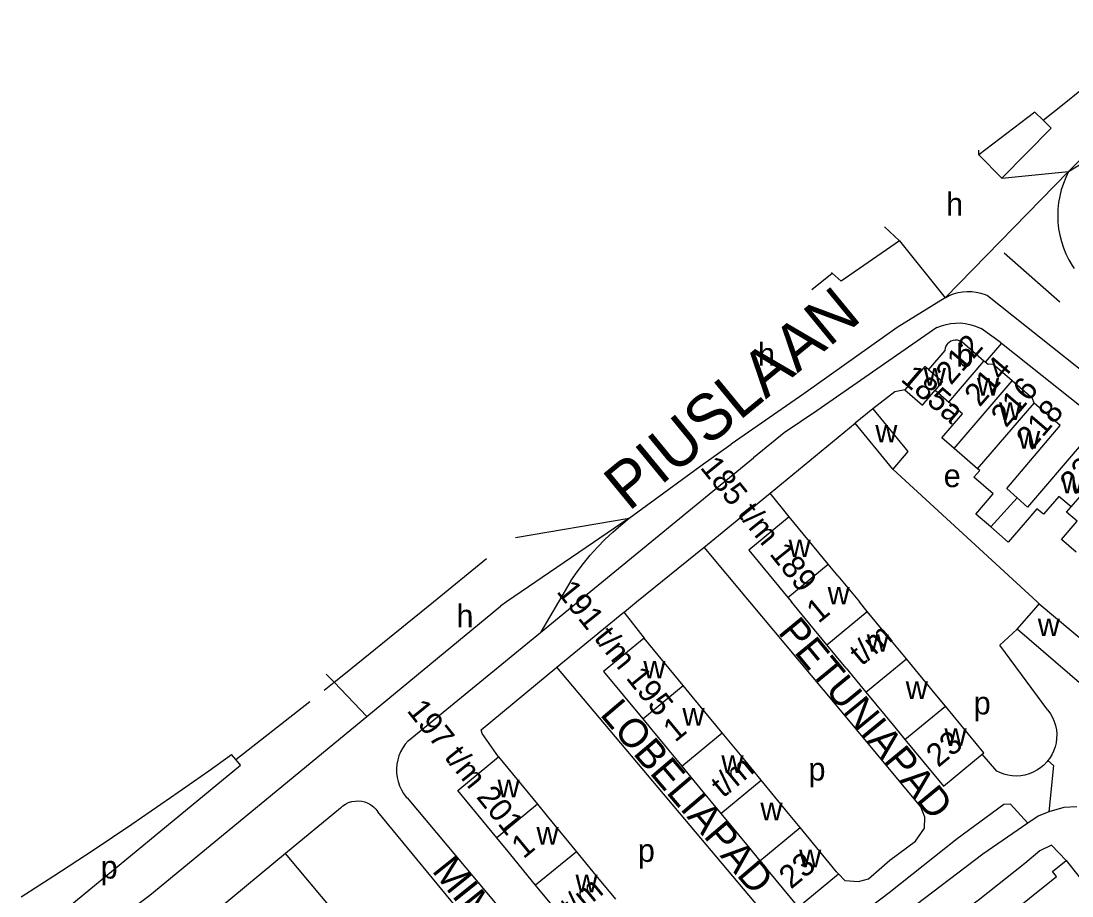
# Model space of a CAD drawing. Extents: x 161258 to 163262, y 380749 to 382054.
# Drawn here: x 162357.7 to 162541.1, y 381698.7 to 381851.3 of the extents above; entities that cross this region are included whole.
import ezdxf

# ---------------------------------------------------------------- set-up
doc = ezdxf.new("R2010")
doc.units = 0
for name, color, linetype in [('BLT_Basislijn', 7, 'Continuous'), ('BLT_Bebouwing', 7, 'Continuous'), ('BLT_Centroide', 7, 'Continuous'), ('BLT_Huisnummer', 7, 'Continuous'), ('BLT_Huisnummer_ tussenligend', 7, 'Continuous'), ('BLT_Huisnummer_reeks', 7, 'Continuous'), ('BLT_Onderverdeling_panden', 7, 'Continuous'), ('BLT_Straatnaam', 7, 'Continuous'), ('BLT_Straatnaam_hoofdweg', 7, 'Continuous'), ('BLT_Vlakafsluiter', 7, 'Continuous')]:
    doc.layers.add(name, color=color, linetype=linetype)

msp = doc.modelspace()

# ---------------------------------------------------------------- linework, layer by layer
at = {"layer": 'BLT_Basislijn'}
for p, q in [((162540.47, 381825.05), (162558.95, 381836.5)), ((162536, 381834.02), (162534.55, 381835.42)), ((162529.2, 381810.85), (162538.92, 381802.3)), ((162495.69, 381804.49), (162499.21, 381807.34)), ((162499.21, 381807.34), (162499.09, 381807.44)), ((162528.53, 381795.28), (162525.21, 381797.68)), ((162528.74, 381795.11), (162525.92, 381791.82)), ((162488.43, 381768.99), (162503.23, 381781.17)), ((162454.83, 381750), (162485.51, 381775.14)), ((162491.73, 381764.86), (162488.43, 381768.99)), ((162465.09, 381750), (162476.87, 381759.53)), ((162484.85, 381750), (162476.87, 381759.53)), ((162453.65, 381753.7), (162451.47, 381750)), ((162451.47, 381750), (162448.34, 381744.68)), ((162448.34, 381744.68), (162454.83, 381750)), ((162535.32, 381749.68), (162534.98, 381750)), ((162418.01, 381730.05), (162441.34, 381749.26)), ((162462.87, 381748.2), (162466.4, 381743.7)), ((162425.25, 381725.77), (162448.34, 381744.68)), ((162380.19, 381698.9), (162418.01, 381730.05)), ((162395.17, 381722.52), (162394.45, 381723.39)), ((162395.98, 381721.55), (162395.17, 381722.52)), ((162527.94, 381720.51), (162525.37, 381723.45)), ((162361.22, 381692.93), (162395.98, 381721.55)), ((162413.42, 381714.04), (162403.84, 381706.12)), ((162443.36, 381685.07), (162419.98, 381713.41)), ((162403.84, 381706.12), (162385.78, 381691.2))]:
    msp.add_line(p, q, dxfattribs=at)
for points in [[(162536, 381834.02), (162539.39, 381836.67), (162542.73, 381839.38), (162546.02, 381842.16), (162549.26, 381844.99), (162552.44, 381847.89), (162555.57, 381850.85), (162556.03, 381851.29)], [(162534.55, 381835.42), (162524.83, 381827.95)], [(162528.79, 381823.89), (162537.43, 381832.63), (162536, 381834.02)], [(162524.83, 381827.95), (162528.79, 381823.89)], [(162540.47, 381825.05), (162539.97, 381824.02), (162539.55, 381822.96), (162539.19, 381821.87), (162538.92, 381820.76), (162538.72, 381819.64), (162538.6, 381818.5), (162538.56, 381817.36), (162538.61, 381816.21), (162538.73, 381815.08), (162538.93, 381813.95), (162539.21, 381812.84), (162539.56, 381811.76), (162539.99, 381810.7), (162540.5, 381809.67), (162541.07, 381808.68), (162541.44, 381808.12)], [(162508.32, 381815.42), (162510.95, 381812.96)], [(162510.95, 381812.96), (162500.78, 381805.95), (162499.21, 381807.34)], [(162518.94, 381803.05), (162519.65, 381803.42), (162520.4, 381803.71), (162521.17, 381803.93), (162521.96, 381804.07), (162522.76, 381804.13), (162523.57, 381804.11), (162524.36, 381804.01), (162525.15, 381803.84), (162525.91, 381803.58), (162526.32, 381803.41)], [(162526.32, 381803.41), (162555.79, 381780.03), (162591.11, 381750)], [(162518.94, 381803.05), (162510.57, 381797.83), (162494.28, 381786.31), (162481.59, 381777.49)], [(162517.5, 381797.83), (162496.53, 381783.34), (162490.86, 381779.47), (162485.51, 381775.14)], [(162517.5, 381797.83), (162518.28, 381798.15), (162519.08, 381798.39), (162519.91, 381798.55), (162520.74, 381798.63), (162521.58, 381798.64), (162522.42, 381798.56), (162523.24, 381798.4), (162524.05, 381798.17), (162524.83, 381797.86), (162525.21, 381797.68)], [(162528.53, 381795.28), (162528.74, 381795.11)], [(162528.74, 381795.11), (162552.62, 381776.16), (162583.39, 381750)], [(162511.88, 381786.97), (162510.15, 381786.65), (162506.33, 381783.7)], [(162463.8, 381764.58), (162476.77, 381774.08), (162481.59, 381777.49)], [(162534.98, 381750), (162509.8, 381773.13)], [(162476.87, 381759.53), (162477.48, 381760.02), (162488.43, 381768.99)], [(162453.65, 381753.7), (162454.71, 381755.24), (162455.84, 381756.73), (162457.02, 381758.17), (162458.27, 381759.56), (162459.58, 381760.9), (162460.94, 381762.18), (162462.36, 381763.39), (162463.8, 381764.58)], [(162429.65, 381750), (162438.92, 381757.6)], [(162412.32, 381735.99), (162414.05, 381737.34), (162429.65, 381750)], [(162462.87, 381748.2), (162462.97, 381748.28), (162465.09, 381750)], [(162499.78, 381732.15), (162484.85, 381750)], [(162451.2, 381738.63), (162451.89, 381739.2), (162462.87, 381748.2)], [(162536.87, 381731.12), (162528.49, 381742.49), (162531.52, 381745.28)], [(162441, 381722.98), (162438.15, 381727.06), (162437.97, 381727.73), (162451.2, 381738.63)], [(162474.97, 381681.68), (162475.9, 381680.78), (162478.63, 381681.14), (162487.78, 381687.99), (162488.96, 381689.52), (162489.42, 381692.39), (162489.31, 381692.87), (162487.47, 381695.56), (162451.2, 381738.63)], [(162410.6, 381734.63), (162412.32, 381735.99)], [(162395.17, 381722.52), (162408.09, 381732.66)], [(162500.31, 381702.59), (162501.43, 381701.41), (162503.81, 381701.25), (162505.57, 381701.7), (162509.27, 381704.98), (162513.76, 381708.29), (162515.35, 381710.53), (162515.4, 381712.47), (162514.71, 381714.29), (162499.78, 381732.15)], [(162536.87, 381731.12), (162537.3, 381730.51), (162537.67, 381729.85), (162537.96, 381729.16), (162538.18, 381728.44), (162538.33, 381727.7), (162538.39, 381726.95), (162538.37, 381726.2), (162538.27, 381725.45), (162538.1, 381724.72), (162537.85, 381724.01), (162537.52, 381723.33), (162537.13, 381722.69), (162536.87, 381722.36)], [(162425.25, 381725.77), (162424.75, 381725.19), (162424.31, 381724.56), (162423.94, 381723.89), (162423.64, 381723.19), (162423.42, 381722.46), (162423.27, 381721.71), (162423.21, 381720.94), (162423.22, 381720.18), (162423.31, 381719.42), (162423.49, 381718.68), (162423.74, 381717.95), (162424.06, 381717.26), (162424.45, 381716.61), (162424.91, 381715.99), (162425.06, 381715.83)], [(162357.71, 381698.57), (162363.44, 381702.25), (162370.27, 381706.73), (162377.05, 381711.27), (162383.78, 381715.89), (162390.47, 381720.57), (162394.45, 381723.39)], [(162536.87, 381722.36), (162536.67, 381722.1), (162536.14, 381721.56), (162535.57, 381721.08), (162534.94, 381720.66), (162534.28, 381720.3), (162533.58, 381720.03), (162532.85, 381719.82), (162532.11, 381719.7), (162531.36, 381719.65), (162530.61, 381719.69), (162529.87, 381719.8), (162529.14, 381720), (162528.44, 381720.27), (162527.94, 381720.51)], [(162536.87, 381722.36), (162537.82, 381721.46), (162537, 381713.42)], [(162413.42, 381714.04), (162413.85, 381714.43), (162414.33, 381714.75), (162414.86, 381715.01), (162415.41, 381715.19), (162415.98, 381715.29), (162416.56, 381715.32), (162417.14, 381715.26), (162417.7, 381715.13), (162418.24, 381714.92), (162418.75, 381714.64), (162419.22, 381714.29), (162419.63, 381713.88), (162419.98, 381713.41)], [(162425.06, 381715.83), (162447.36, 381689.3)], [(162533.36, 381711.45), (162530.33, 381714.77), (162529.15, 381714.67), (162521.05, 381708.67), (162509.16, 381699.3), (162478.99, 381676.38), (162475.25, 381673.27), (162477.05, 381669.92)], [(162537, 381713.42), (162535.17, 381712.67), (162533.36, 381711.45)], [(162541.9, 381714.27), (162539.62, 381714.18), (162537, 381713.42)], [(162533.36, 381711.45), (162525.53, 381706.01), (162510.96, 381694.99), (162477.05, 381669.92)], [(162431.58, 381672.82), (162424.51, 381681.51), (162403.84, 381706.12)], [(162540.04, 381704.89), (162537.46, 381707.62), (162535.43, 381706.61), (162532.84, 381704.37), (162524.69, 381697.94), (162518.59, 381693.5)]]:
    msp.add_lwpolyline(points, dxfattribs=at)
at = {"layer": 'BLT_Bebouwing'}
for p, q in [((162525.7, 381792.01), (162521.81, 381795.35)), ((162506.33, 381783.7), (162512.4, 381776.26)), ((162512.4, 381776.26), (162509.8, 381773.13)), ((162524.6, 381773.22), (162520.5, 381776.75)), ((162500.22, 381754.57), (162503.99, 381750)), ((162491.49, 381750.78), (162492.13, 381750)), ((162493.17, 381748.75), (162492.13, 381750)), ((162505.35, 381748.35), (162503.99, 381750)), ((162498.3, 381742.53), (162493.17, 381748.75)), ((162508.71, 381744.28), (162505.35, 381748.35)), ((162473.21, 381735.45), (162466.4, 381743.7)), ((162512.17, 381740.1), (162508.71, 381744.28)), ((162517.2, 381734), (162512.17, 381740.1)), ((162501.65, 381738.46), (162505.11, 381734.28)), ((162474.8, 381733.51), (162473.21, 381735.45)), ((162480.01, 381727.19), (162474.8, 381733.51)), ((162505.11, 381734.28), (162510.14, 381728.17)), ((162518.98, 381731.85), (162517.2, 381734)), ((162466.16, 381729.64), (162467.76, 381727.71)), ((162510.14, 381728.17), (162511.92, 381726.02)), ((162467.76, 381727.71), (162472.97, 381721.38)), ((162483.2, 381723.33), (162480.01, 381727.19)), ((162441, 381722.98), (162447.8, 381714.72)), ((162486.82, 381718.94), (162483.2, 381723.33)), ((162525.37, 381723.45), (162525.39, 381723.46)), ((162472.97, 381721.38), (162476.16, 381717.52)), ((162491.6, 381713.14), (162486.82, 381718.94)), ((162476.16, 381717.52), (162479.78, 381713.13)), ((162447.8, 381714.72), (162449.49, 381712.66)), ((162449.49, 381712.66), (162454.6, 381706.45)), ((162479.78, 381713.13), (162484.56, 381707.34)), ((162493.63, 381710.68), (162491.6, 381713.14)), ((162442.39, 381706.81), (162440.69, 381708.88)), ((162447.49, 381700.61), (162442.39, 381706.81)), ((162454.6, 381706.45), (162457.99, 381702.33)), ((162484.56, 381707.34), (162486.59, 381704.87)), ((162540.04, 381704.89), (162544.12, 381699.82)), ((162457.99, 381702.33), (162461.39, 381698.19)), ((162450.88, 381696.49), (162447.49, 381700.61))]:
    msp.add_line(p, q, dxfattribs=at)
for points in [[(162519.28, 381794.93), (162519.07, 381794.61), (162518.93, 381794.24), (162518.86, 381793.86), (162518.86, 381793.85)], [(162521.81, 381795.35), (162521.46, 381795.53), (162521.08, 381795.63), (162520.69, 381795.65), (162520.31, 381795.6), (162519.94, 381795.46), (162519.61, 381795.26), (162519.32, 381794.99), (162519.28, 381794.93)], [(162518.86, 381793.85), (162516.02, 381790.55)], [(162516.02, 381790.55), (162515.41, 381791.08), (162511.88, 381786.97)], [(162525.92, 381791.82), (162525.7, 381792.01)], [(162530.62, 381788.54), (162527.24, 381791.44), (162526.43, 381791.38), (162525.92, 381791.82)], [(162534.46, 381784.66), (162534.17, 381785.49), (162530.62, 381788.54)], [(162511.88, 381786.97), (162514.96, 381784.32), (162517.18, 381786.9)], [(162517.18, 381786.9), (162519.56, 381784.85)], [(162520.5, 381776.75), (162518.33, 381778.61), (162521.94, 381782.81), (162519.56, 381784.85)], [(162506.33, 381783.7), (162503.23, 381781.17)], [(162531.49, 381768.16), (162529.68, 381769.79), (162538.99, 381780.74), (162534.46, 381784.66)], [(162509.8, 381773.13), (162503.23, 381781.17)], [(162547.02, 381773.69), (162542.64, 381777.45), (162533.3, 381766.53), (162531.49, 381768.16)], [(162526.9, 381763.07), (162524.28, 381765.32), (162527.33, 381768.87), (162523.95, 381771.77), (162524.95, 381772.92), (162524.6, 381773.22)], [(162540.9, 381766.56), (162538.74, 381768.41), (162536.06, 381765.28), (162534.93, 381766.26), (162532.87, 381763.85), (162529.95, 381760.45), (162526.9, 381763.07)], [(162541.8, 381758.69), (162539.21, 381760.89), (162541.95, 381764.08), (162540.12, 381765.65), (162540.9, 381766.56)], [(162491.73, 381764.86), (162484.68, 381759.03), (162491.49, 381750.78)], [(162498.54, 381756.6), (162491.73, 381764.86)], [(162500.22, 381754.57), (162500, 381754.84), (162498.54, 381756.6)], [(162531.52, 381745.28), (162534.79, 381749.06), (162535.32, 381749.68)], [(162535.32, 381749.68), (162546.73, 381740.12)], [(162542.78, 381735.55), (162531.52, 381745.28)], [(162466.4, 381743.7), (162459.35, 381737.89), (162466.16, 381729.64)], [(162501.65, 381738.46), (162500, 381740.46), (162498.3, 381742.53)], [(162525.39, 381723.46), (162525.7, 381723.72), (162518.98, 381731.85)], [(162511.92, 381726.02), (162518.63, 381717.89), (162525.37, 381723.45)], [(162440.69, 381708.88), (162433.9, 381717.14), (162441, 381722.98)], [(162500.31, 381702.59), (162500, 381702.96), (162493.63, 381710.68)], [(162486.59, 381704.87), (162493.27, 381696.78), (162499.96, 381702.3), (162500.31, 381702.59)], [(162521.46, 381689.86), (162523.87, 381691.8), (162524.51, 381691.02), (162538.34, 381702.14), (162537.66, 381702.98), (162540.04, 381704.89)]]:
    msp.add_lwpolyline(points, dxfattribs=at)
at = {"layer": 'BLT_Onderverdeling_panden'}
for p, q in [((162519.56, 381784.85), (162525.7, 381792.01)), ((162520.5, 381776.75), (162530.62, 381788.54)), ((162524.6, 381773.22), (162534.46, 381784.66)), ((162540.9, 381766.56), (162547.02, 381773.69)), ((162531.49, 381768.16), (162526.9, 381763.07)), ((162491.49, 381750.78), (162498.54, 381756.6)), ((162498.3, 381742.53), (162505.35, 381748.35)), ((162505.11, 381734.28), (162512.17, 381740.1)), ((162466.16, 381729.64), (162473.21, 381735.45)), ((162511.92, 381726.02), (162518.98, 381731.85)), ((162472.97, 381721.38), (162480.01, 381727.19)), ((162479.78, 381713.13), (162486.82, 381718.94)), ((162447.8, 381714.72), (162440.69, 381708.88)), ((162486.59, 381704.87), (162493.63, 381710.68)), ((162454.6, 381706.45), (162447.49, 381700.61))]:
    msp.add_line(p, q, dxfattribs=at)
msp.add_lwpolyline([(162516.02, 381790.55), (162518.49, 381788.43), (162517.18, 381786.9)], dxfattribs=at)
at = {"layer": 'BLT_Vlakafsluiter'}
for p, q in [((162562.6, 381847.05), (162540.47, 381825.05)), ((162524.83, 381827.95), (162524.8, 381828.8)), ((162540.47, 381825.05), (162518.94, 381803.05)), ((162528.79, 381823.89), (162540.47, 381825.05)), ((162510.95, 381812.96), (162518.94, 381803.05)), ((162463.8, 381764.58), (162442.43, 381750)), ((162443.98, 381761.26), (162463.8, 381764.58)), ((162442.43, 381750), (162441.34, 381749.26)), ((162410.97, 381737.4), (162412.32, 381735.99)), ((162412.32, 381735.99), (162418.01, 381730.05)), ((162364.36, 381687.05), (162380.19, 381698.9))]:
    msp.add_line(p, q, dxfattribs=at)

# ---------------------------------------------------------------- texts
at = {"layer": 'BLT_Centroide'}
for s, p in [('h', (162519.09, 381817.36)), ('h', (162486.28, 381791.18)), ('b', (162520.86, 381791.02)), ('w', (162515.19, 381787.7)), ('w', (162524.48, 381785.98)), ('w', (162528.34, 381781.72)), ('w', (162506.74, 381777.81)), ('w', (162531.64, 381776.73)), ('e', (162518.67, 381770.02)), ('w', (162539.16, 381768.94)), ('w', (162491.61, 381757.81)), ('w', (162498.42, 381749.56)), ('h', (162433.67, 381745.56)), ('w', (162535.08, 381744.04)), ('w', (162505.23, 381741.31)), ('w', (162466.28, 381736.66)), ('w', (162512.05, 381733.06)), ('p', (162523.9, 381730.39)), ('w', (162473.09, 381728.41)), ('w', (162518.81, 381724.88)), ('w', (162479.89, 381720.16)), ('p', (162495.08, 381718.86)), ('w', (162440.84, 381715.92)), ('w', (162486.7, 381711.91)), ('w', (162447.64, 381707.67)), ('p', (162465.31, 381704.68)), ('w', (162493.45, 381703.73)), ('p', (162371.6, 381701.77)), ('w', (162454.44, 381699.39))]:
    msp.add_text(s, height=4, dxfattribs=at).set_placement(p)
at = {"layer": 'BLT_Huisnummer'}
for s, rotation, p in [('212', 49.344, (162519.95, 381787.67)), ('185a', 319.3406, (162511.01, 381788.64)), ('218', 49.4221, (162533.98, 381776.32)), ('220', 49.3389, (162541.59, 381768.57))]:
    msp.add_text(s, height=4, rotation=rotation, dxfattribs=at).set_placement(p)
at = {"layer": 'BLT_Huisnummer_ tussenligend'}
for s, p in [('214', (162524.95, 381783.85)), ('216', (162529.56, 381780.24))]:
    msp.add_text(s, height=4, rotation=49.344, dxfattribs=at).set_placement(p)
at = {"layer": 'BLT_Huisnummer_reeks'}
for s, rotation, p in [('185 t/m 189', 308.7971, (162476.05, 381773.41)), ('191 t/m 195', 308.7971, (162451.01, 381751.77)), ('1', 39.5257, (162496.82, 381746.14)), ('t/m', 39.5273, (162504.34, 381738.74)), ('197 t/m 201', 308.7971, (162424.9, 381731.02)), ('1', 39.5257, (162471.82, 381725.42)), ('23', 39.5301, (162517.71, 381721.03)), ('t/m', 39.5195, (162480.17, 381715.72)), ('1', 39.5257, (162445.36, 381705.09)), ('23', 39.5165, (162492.03, 381699.82)), ('t/m', 39.4371, (162453.85, 381694.55))]:
    msp.add_text(s, height=4, rotation=rotation, dxfattribs=at).set_placement(p)
at = {"layer": 'BLT_Straatnaam'}
for s, rotation, p in [('PETUNIAPAD', 309.4274, (162489.62, 381744.67)), ('LOBELIAPAD', 310.4325, (162458.56, 381730.33)), ('MIMOSALAAN', 308.6989, (162429.26, 381703.1))]:
    msp.add_text(s, height=5, rotation=rotation, dxfattribs=at).set_placement(p)
at = {"layer": 'BLT_Straatnaam_hoofdweg'}
msp.add_text('PIUSLAAN', height=8, rotation=39.383, dxfattribs=at).set_placement((162463.73, 381765.67))

doc.saveas('drawing.dxf')
